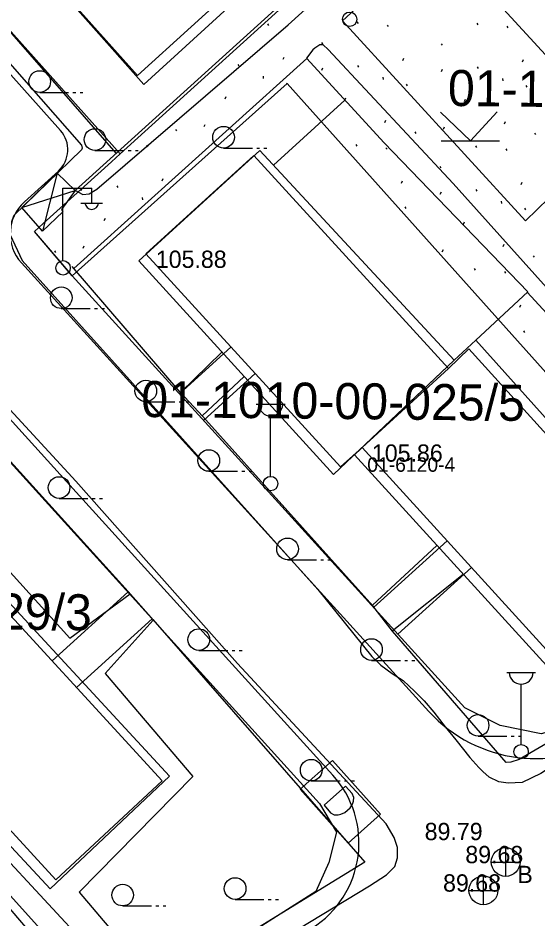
# Model space of a CAD drawing. Extents: x 412225 to 413380, y 4456471 to 4457189.
# Drawn here: x 412647.6 to 412683.6, y 4456998.7 to 4457061.2 of the extents above; entities that cross this region are included whole.
import ezdxf

# ---------------------------------------------------------------- set-up
doc = ezdxf.new("R2010")
doc.units = 0
for name, color, linetype in [('0_HALİHAZIR', 7, 'Continuous'), ('0_KADASTRO', 7, 'Continuous'), ('Level 27', 7, 'Continuous'), ('Level 41', 7, 'Continuous'), ('Level 56', 7, 'Continuous'), ('Level 57', 7, 'Continuous'), ('Level 59', 7, 'Continuous'), ('Level 62', 7, 'Continuous')]:
    doc.layers.add(name, color=color, linetype=linetype)

msp = doc.modelspace()

# ---------------------------------------------------------------- linework, layer by layer
at = {"layer": '0_HALİHAZIR'}
for p, q in [((412649.055, 4457056.032), (412651.055, 4457056.033)), ((412651.355, 4457056.033), (412651.555, 4457056.033)), ((412651.855, 4457056.033), (412652.055, 4457056.033)), ((412678.895, 4457052.68), (412676.835, 4457054.67)), ((412678.895, 4457052.68), (412680.745, 4457054.69)), ((412676.875, 4457052.68), (412680.915, 4457052.68)), ((412652.885, 4457052.007), (412654.885, 4457052.007)), ((412655.185, 4457052.007), (412655.385, 4457052.007)), ((412655.685, 4457052.007), (412655.885, 4457052.007)), ((412661.795, 4457052.169), (412663.795, 4457052.169)), ((412664.095, 4457052.169), (412664.295, 4457052.169)), ((412664.595, 4457052.169), (412664.795, 4457052.169)), ((412650.276, 4457050.422), (412649.248, 4457046.409)), ((412647.823, 4457048.043), (412651.504, 4457049.236)), ((412650.665, 4457044.382), (412650.665, 4457049.382)), ((412650.665, 4457049.382), (412652.665, 4457049.382)), ((412652.665, 4457048.382), (412652.665, 4457049.382)), ((412651.905, 4457048.342), (412653.405, 4457048.342)), ((412650.552, 4457041.037), (412652.552, 4457041.037)), ((412652.852, 4457041.037), (412653.052, 4457041.037)), ((412653.352, 4457041.037), (412653.552, 4457041.037)), ((412656.408, 4457034.566), (412658.408, 4457034.566)), ((412658.708, 4457034.566), (412658.908, 4457034.566)), ((412659.208, 4457034.566), (412659.408, 4457034.566)), ((412664.056, 4457034.392), (412666.056, 4457034.392)), ((412665.056, 4457029.392), (412665.056, 4457033.585)), ((412660.768, 4457029.745), (412662.768, 4457029.745)), ((412663.068, 4457029.745), (412663.268, 4457029.745)), ((412663.568, 4457029.745), (412663.768, 4457029.745)), ((412650.396, 4457027.866), (412652.396, 4457027.866)), ((412652.696, 4457027.866), (412652.896, 4457027.866)), ((412653.196, 4457027.866), (412653.396, 4457027.866)), ((412666.228, 4457023.611), (412668.228, 4457023.611)), ((412668.528, 4457023.611), (412668.728, 4457023.611)), ((412669.028, 4457023.611), (412669.228, 4457023.611)), ((412660.08, 4457017.32), (412662.08, 4457017.32)), ((412662.38, 4457017.32), (412662.58, 4457017.32)), ((412662.88, 4457017.32), (412663.08, 4457017.32)), ((412672.045, 4457016.631), (412674.045, 4457016.631)), ((412674.345, 4457016.631), (412674.545, 4457016.631)), ((412674.845, 4457016.631), (412675.045, 4457016.631)), ((412681.411, 4457015.794), (412683.411, 4457015.794)), ((412682.411, 4457010.794), (412682.411, 4457014.987)), ((412679.426, 4457011.37), (412681.426, 4457011.37)), ((412681.726, 4457011.37), (412681.926, 4457011.37)), ((412682.226, 4457011.37), (412682.426, 4457011.37)), ((412667.869, 4457008.263), (412669.869, 4457008.263)), ((412670.169, 4457008.263), (412670.369, 4457008.263)), ((412670.669, 4457008.263), (412670.869, 4457008.263)), ((412681.355, 4457001.636), (412681.355, 4457003.636)), ((412680.335, 4457002.626), (412682.335, 4457002.626)), ((412679.812, 4456999.665), (412679.812, 4457001.665)), ((412678.792, 4457000.655), (412680.792, 4457000.655)), ((412662.596, 4457000.051), (412664.596, 4457000.051)), ((412664.896, 4457000.051), (412665.096, 4457000.051)), ((412665.396, 4457000.051), (412665.596, 4457000.051)), ((412654.804, 4456999.598), (412656.804, 4456999.598)), ((412657.104, 4456999.598), (412657.304, 4456999.598)), ((412657.604, 4456999.598), (412657.804, 4456999.598))]:
    msp.add_line(p, q, dxfattribs=at)
for points in [[(412651.482, 4457049.258), (412652.038, 4457048.948), (412652.479, 4457048.998), (412653.019, 4457049.31), (412666.262, 4457060.714), (412677.35, 4457070.758), (412690.99, 4457082.774), (412691.259, 4457083.028), (412691.406, 4457083.276), (412691.419, 4457083.531), (412691.411, 4457083.605), (412679.348, 4457097.515), (412678.415, 4457098.526), (412678.1, 4457098.786), (412677.41, 4457099.001)], [(412662.749, 4457016.406), (412651.562, 4457029.05), (412636.523, 4457045.377), (412621.572, 4457061.282), (412605.727, 4457078.415), (412597.001, 4457088.077)], [(412689.962, 4457083.9), (412675.317, 4457070.829), (412651.504, 4457049.236)], [(412654.345, 4457051.812), (412641.626, 4457066.439), (412651.198, 4457075.443)], [(412689.187, 4457053.409), (412682.705, 4457047.115), (412670.043, 4457060.984), (412676.472, 4457066.964)], [(412676.472, 4457066.964), (412684.6, 4457058.084), (412684.929, 4457055.57), (412687.949, 4457054.875), (412689.187, 4457053.409)], [(412743.255, 4457064.858), (412750.684, 4457056.25), (412751.37, 4457055.501), (412751.644, 4457054.884), (412751.715, 4457054.13), (412751.645, 4457053.494), (412751.33, 4457052.895), (412750.914, 4457052.462), (412732.528, 4457040.373), (412709.767, 4457025.551), (412693.023, 4457014.728), (412683.779, 4457008.772), (412682.481, 4457008.164), (412681.519, 4457008.117), (412680.859, 4457008.201), (412680.199, 4457008.518)], [(412641.497, 4457064.308), (412651.959, 4457052.379), (412651.997, 4457052.156), (412651.941, 4457052.036), (412647.262, 4457047.499), (412647.088, 4457047.004), (412647.018, 4457046.147), (412647.834, 4457044.37), (412655.489, 4457035.848), (412668.335, 4457021.542), (412672.074, 4457016.893), (412672.682, 4457016.307), (412673.488, 4457015.723), (412674.249, 4457015.228), (412675.033, 4457014.486), (412675.699, 4457013.811), (412676.37, 4457013.025), (412677.154, 4457012.025), (412677.893, 4457011.125), (412678.861, 4457009.893), (412679.489, 4457009.208), (412679.769, 4457008.922), (412680.199, 4457008.518)], [(412701.62, 4457021.819), (412701.846, 4457022.184), (412701.864, 4457022.512), (412701.824, 4457022.685), (412701.581, 4457023.392), (412689.825, 4457036.19), (412677.693, 4457049.702), (412669.04, 4457059.012), (412668.703, 4457059.322), (412668.472, 4457059.322), (412668.119, 4457059.097), (412667.979, 4457058.983), (412667.539, 4457058.415)], [(412651.421, 4457043.822), (412667.568, 4457058.384)], [(412667.539, 4457058.415), (412672.915, 4457052.529), (412682.877, 4457042.201), (412679.28, 4457038.853)], [(412670.199, 4457055.502), (412665.251, 4457050.979)], [(412658.784, 4457035.233), (412651.306, 4457043.957)], [(412682.837, 4457042.163), (412701.583, 4457021.795)], [(412661.684, 4457038.015), (412658.814, 4457035.201)], [(412660.321, 4457033.587), (412663.23, 4457036.319)], [(412660.351, 4457033.555), (412658.784, 4457035.233)], [(412643.501, 4457034.313), (412655.179, 4457021.41)], [(412672.138, 4457020.414), (412660.351, 4457033.555)], [(412653.632, 4456991.615), (412645.891, 4457000.67), (412616.93, 4457033.196)], [(412645.481, 4457024.417), (412651.154, 4457018.175), (412655.315, 4457021.256)], [(412676.581, 4457024.609), (412672.109, 4457020.447)], [(412673.468, 4457018.684), (412678.403, 4457022.605)], [(412655.179, 4457021.41), (412656.938, 4457019.414)], [(412673.494, 4457018.65), (412672.138, 4457020.414)], [(412656.925, 4457019.429), (412653.588, 4457015.721), (412659.676, 4457008.58), (412651.788, 4457000.559), (412654.091, 4456997.831), (412652.575, 4456996.56), (412642.921, 4457006.97), (412635.511, 4457015.142), (412635.976, 4457015.641)], [(412656.902, 4457019.456), (412671.587, 4457002.631), (412656.245, 4456993.201)], [(412689.917, 4457014.214), (412682.266, 4457009.748), (412681.695, 4457009.559), (412681.378, 4457009.551), (412673.494, 4457018.65)], [(412638.119, 4456980.873), (412651.942, 4456988.764), (412666.991, 4456998.004), (412671.896, 4457000.992), (412673.08, 4457001.753), (412673.652, 4457002.326), (412673.856, 4457002.93), (412673.857, 4457003.655), (412673.623, 4457004.344), (412673.059, 4457005.297), (412662.749, 4457016.406)]]:
    msp.add_lwpolyline(points, dxfattribs=at)
for points in [[(412663.445, 4457078.735), (412669.857, 4457071.607), (412671.07, 4457070.131), (412656.277, 4457056.58), (412648.567, 4457065.292)], [(412664.315, 4457051.991), (412677.769, 4457037.447), (412669.423, 4457029.523), (412655.922, 4457044.337)], [(412647.823, 4457048.043), (412650.276, 4457050.422), (412651.504, 4457049.236), (412650.557, 4457047.898), (412650.658, 4457047.735), (412649.248, 4457046.409)], [(412677.769, 4457037.447), (412679.28, 4457038.853), (412692.744, 4457023.809), (412684.393, 4457016.019), (412670.865, 4457030.893)], [(412644.386, 4457023.392), (412658.058, 4457008.593), (412649.778, 4457000.774), (412635.976, 4457015.641), (412637.565, 4457017.001)], [(412669.336, 4457009.682), (412672.663, 4457005.95), (412670.424, 4457003.953), (412667.096, 4457007.685)], [(412670.247, 4457007.908), (412668.754, 4457006.577), (412669.213, 4457006.062), (412669.46, 4457005.921), (412669.729, 4457005.905), (412669.923, 4457005.958), (412670.206, 4457006.076), (412670.572, 4457006.402), (412670.721, 4457006.656), (412670.803, 4457006.864), (412670.818, 4457007.118), (412670.706, 4457007.393)]]:
    msp.add_lwpolyline(points, close=True, dxfattribs=at)
for centre, radius in [((412670.532, 4457061.103), 0.5), ((412649.055, 4457056.782), 0.75), ((412652.885, 4457052.757), 0.75), ((412661.795, 4457052.919), 0.75), ((412650.675, 4457043.858), 0.5), ((412650.552, 4457041.787), 0.75), ((412656.408, 4457035.316), 0.75), ((412660.768, 4457030.495), 0.75), ((412650.396, 4457028.616), 0.75), ((412665.056, 4457028.892), 0.5), ((412666.228, 4457024.361), 0.75), ((412660.08, 4457018.07), 0.75), ((412672.045, 4457017.381), 0.75), ((412679.426, 4457012.12), 0.75), ((412682.411, 4457010.294), 0.5), ((412667.869, 4457009.013), 0.75), ((412681.34, 4457002.644), 1), ((412679.797, 4457000.673), 1), ((412654.803, 4457000.348), 0.75), ((412662.596, 4457000.801), 0.75)]:
    msp.add_circle(centre, radius, dxfattribs=at)
for centre, radius, start, end in [((412652.665, 4457048.386), 0.474, 184.83843, 355.14641), ((412665.056, 4457034.422), 0.837, 183.298, 356.90719), ((412682.411, 4457015.824), 0.837, 183.298, 356.90719)]:
    msp.add_arc(centre, radius, start, end, dxfattribs=at)
at = {"layer": '0_KADASTRO'}
for points in [[(412648.699, 4457046.374), (412649.306, 4457046.925), (412654.025, 4457051.213), (412654.627, 4457051.76), (412672.943, 4457068.403), (412690.156, 4457084.044), (412677.17, 4457098.634), (412676.859, 4457098.984), (412679.801, 4457101.657), (412680.404, 4457100.989), (412696.526, 4457083.162), (412711.883, 4457066.181), (412726.691, 4457079.62), (412727.768, 4457078.353), (412736.14, 4457068.507), (412715.361, 4457055.043), (412694.972, 4457041.832), (412705.949, 4457025.019), (412705.176, 4457024.512), (412701.293, 4457021.967), (412698.715, 4457020.277), (412666.195, 4457056.65), (412651.296, 4457043.314), (412651.156, 4457043.479)], [(412641.315, 4457066.687), (412676.859, 4457098.984), (412677.17, 4457098.634), (412690.156, 4457084.044), (412672.943, 4457068.403), (412654.627, 4457051.76), (412641.805, 4457066.138)], [(412651.296, 4457043.314), (412666.195, 4457056.65), (412698.715, 4457020.277), (412686.613, 4457012.33), (412683.807, 4457011.528), (412680.955, 4457012.103), (412678.505, 4457013.338)], [(412617.033, 4457033.569), (412632.032, 4457046.907), (412649.43, 4457027.697), (412668.449, 4457006.699), (412669.615, 4457004.71), (412669.079, 4457002.597), (412668.196, 4457000.596), (412654.558, 4456991.925), (412634.391, 4457014.306), (412617.129, 4457033.463)]]:
    msp.add_lwpolyline(points, close=True, dxfattribs=at)
msp.add_lwpolyline([(412610.332, 4457040.992), (412625.104, 4457054.128), (412625.322, 4457054.321), (412632.032, 4457046.907), (412617.033, 4457033.569), (412617.129, 4457033.463), (412634.391, 4457014.306), (412654.558, 4456991.925), (412647.057, 4456987.08), (412636.24, 4457003.902), (412635.647, 4457003.52), (412614.398, 4456989.798), (412624.745, 4456973.707), (412625.215, 4456972.976), (412617.864, 4456968.23), (412616.989, 4456969.185), (412581.164, 4457008.273)], dxfattribs=at)
at = {"layer": 'Level 27'}
for points in [[(412592.561, 4457090.519), (412625.322, 4457054.321), (412632.032, 4457046.907), (412649.43, 4457027.697), (412649.43, 4457027.697), (412668.449, 4457006.699), (412669.615, 4457004.71), (412669.079, 4457002.597), (412668.196, 4457000.596), (412654.558, 4456991.925), (412647.057, 4456987.08), (412625.215, 4456972.976), (412617.864, 4456968.23), (412604.785, 4456959.819), (412602.573, 4456958.764), (412600.503, 4456958.758), (412598.437, 4456960.001), (412566.106, 4456995.183), (412565.155, 4456996.219), (412533.021, 4457031.187), (412532.637, 4457031.604)], [(412745.985, 4457051.286), (412744.84, 4457050.509), (412726.191, 4457038.285), (412705.949, 4457025.019), (412705.176, 4457024.512), (412701.293, 4457021.967), (412698.715, 4457020.277), (412686.613, 4457012.33), (412683.807, 4457011.528), (412680.955, 4457012.103), (412678.505, 4457013.338), (412651.296, 4457043.314), (412648.699, 4457046.374), (412649.306, 4457046.925), (412654.025, 4457051.213), (412654.627, 4457051.76), (412641.805, 4457066.138), (412641.315, 4457066.687)]]:
    msp.add_lwpolyline(points, dxfattribs=at)
at = {"layer": 'Level 41'}
for p, q in [((412664.844, 4457060.791), (412664.914, 4457060.683)), ((412671.04, 4457060.919), (412671.11, 4457060.811)), ((412673.137, 4457060.706), (412673.206, 4457060.598)), ((412679.332, 4457060.834), (412679.402, 4457060.727)), ((412681.429, 4457060.621), (412681.499, 4457060.513)), ((412668.569, 4457059.491), (412668.639, 4457059.384)), ((412676.861, 4457059.407), (412676.931, 4457059.299)), ((412662.783, 4457057.974), (412662.853, 4457057.866)), ((412665.916, 4457058.325), (412665.988, 4457058.484)), ((412671.076, 4457057.889), (412671.146, 4457057.781)), ((412674.208, 4457058.241), (412674.281, 4457058.399)), ((412682.501, 4457058.156), (412682.574, 4457058.314)), ((412668.607, 4457057.569), (412668.681, 4457057.728)), ((412676.9, 4457057.484), (412676.973, 4457057.643)), ((412679.368, 4457057.804), (412679.438, 4457057.696)), ((412664.533, 4457057.165), (412664.549, 4457057.004)), ((412666.158, 4457056.678), (412666.183, 4457056.639)), ((412672.825, 4457057.08), (412672.842, 4457056.92)), ((412681.118, 4457056.995), (412681.134, 4457056.835)), ((412674.451, 4457056.593), (412674.519, 4457056.485)), ((412682.743, 4457056.508), (412682.812, 4457056.4)), ((412661.91, 4457055.577), (412661.983, 4457055.737)), ((412670.202, 4457055.492), (412670.276, 4457055.652)), ((412678.495, 4457055.408), (412678.568, 4457055.567)), ((412660.452, 4457053.654), (412660.524, 4457053.813)), ((412668.813, 4457053.721), (412668.817, 4457053.729)), ((412672.958, 4457053.934), (412673.03, 4457054.093)), ((412677.037, 4457053.484), (412677.11, 4457053.644)), ((412681.251, 4457053.849), (412681.322, 4457054.009)), ((412658.462, 4457053.467), (412658.532, 4457053.36)), ((412675.047, 4457053.297), (412675.117, 4457053.19)), ((412683.339, 4457053.212), (412683.409, 4457053.105)), ((412656.464, 4457052.366), (412656.534, 4457052.258)), ((412670.953, 4457052.41), (412671.022, 4457052.302)), ((412679.245, 4457052.325), (412679.315, 4457052.217)), ((412673.049, 4457052.196), (412673.119, 4457052.088)), ((412681.342, 4457052.111), (412681.412, 4457052.004)), ((412676.774, 4457050.897), (412676.844, 4457050.789)), ((412657.536, 4457049.901), (412657.609, 4457050.059)), ((412674.121, 4457049.731), (412674.194, 4457049.889)), ((412682.414, 4457049.646), (412682.487, 4457049.804)), ((412651.935, 4457049.229), (412652.003, 4457049.376)), ((412654.403, 4457049.549), (412654.473, 4457049.441)), ((412676.813, 4457048.974), (412676.886, 4457049.134)), ((412679.281, 4457049.294), (412679.351, 4457049.186)), ((412656.153, 4457048.74), (412656.17, 4457048.58)), ((412674.363, 4457048.083), (412674.432, 4457047.976)), ((412681.031, 4457048.485), (412681.047, 4457048.325)), ((412682.656, 4457047.999), (412682.725, 4457047.891)), ((412653.53, 4457047.153), (412653.603, 4457047.312)), ((412678.408, 4457046.898), (412678.481, 4457047.057)), ((412652.072, 4457045.229), (412652.145, 4457045.389)), ((412681.164, 4457045.34), (412681.235, 4457045.499)), ((412650.082, 4457045.042), (412650.152, 4457044.935)), ((412676.95, 4457044.975), (412677.022, 4457045.134)), ((412683.252, 4457044.702), (412683.322, 4457044.596)), ((412679.158, 4457043.815), (412679.228, 4457043.707)), ((412681.255, 4457043.602), (412681.325, 4457043.494)), ((412682.327, 4457041.137), (412682.399, 4457041.295)), ((412682.569, 4457039.489), (412682.638, 4457039.381))]:
    msp.add_line(p, q, dxfattribs=at)
at = {"layer": 'Level 57'}
for points in [[(412676.859, 4457098.984), (412677.17, 4457098.634), (412690.156, 4457084.044), (412672.943, 4457068.403), (412654.627, 4457051.76)], [(412651.296, 4457043.314), (412666.195, 4457056.65), (412698.715, 4457020.277)], [(412632.032, 4457046.907), (412617.033, 4457033.569), (412634.391, 4457014.306), (412654.558, 4456991.925)]]:
    msp.add_lwpolyline(points, dxfattribs=at)
at = {"layer": 'Level 59'}
for p, q in [((412662.31, 4457038.37), (412658.732, 4457035.122)), ((412663.995, 4457036.523), (412660.412, 4457033.27)), ((412677.283, 4457024.912), (412672.193, 4457020.292)), ((412678.965, 4457023.062), (412673.873, 4457018.441)), ((412649.908, 4457016.59), (412655.172, 4457021.358)), ((412651.597, 4457014.746), (412656.85, 4457019.504))]:
    msp.add_line(p, q, dxfattribs=at)
for points in [[(412655.822, 4457057.2), (412649.121, 4457064.735), (412663.898, 4457078.167), (412669.363, 4457072.25), (412670.706, 4457070.727)], [(412656.411, 4457044.839), (412663.899, 4457051.655), (412677.382, 4457036.87), (412671.391, 4457031.388), (412669.894, 4457030.054)]]:
    msp.add_lwpolyline(points, close=True, dxfattribs=at)
for points in [[(412677.382, 4457036.87), (412678.783, 4457038.24), (412692.286, 4457023.342), (412684.857, 4457016.586), (412671.391, 4457031.388)], [(412638.066, 4457017.593), (412636.607, 4457016.21), (412650.175, 4457001.397), (412657.536, 4457008.262), (412643.968, 4457023.075)]]:
    msp.add_lwpolyline(points, dxfattribs=at)
at = {"layer": 'Level 62'}
for points in [[(412594.051, 4457091.854), (412626.805, 4457055.663), (412633.515, 4457048.249), (412650.912, 4457029.04), (412669.366, 4457008.666)], [(412650.497, 4457053.387), (412637.842, 4457067.578)], [(412647.995, 4457048.437), (412650.349, 4457050.575)], [(412676.027, 4457013.091), (412647.791, 4457044.2)]]:
    msp.add_lwpolyline(points, dxfattribs=at)
for centre, radius, start, end in [((412649.004, 4457052.056), 2, 312.25513, 41.72951), ((412650.012, 4457046.216), 3, 132.2507, 222.23384), ((412683.432, 4457019.812), 10, 222.22806, 303.29486), ((412664.178, 4457003.967), 7, 302.44689, 42.16956)]:
    msp.add_arc(centre, radius, start, end, dxfattribs=at)

# ---------------------------------------------------------------- texts
at = {"layer": '0_HALİHAZIR'}
for s, p in [('105.88', (412657.101, 4457043.855)), ('105.86', (412672.072, 4457030.41)), ('89.79', (412675.729, 4457004.157)), ('89.68', (412678.545, 4457002.556)), ('B', (412682.148, 4457001.178)), ('89.68', (412677.003, 4457000.585))]:
    msp.add_text(s, height=1.2, dxfattribs=at).set_placement(p)
at = {"layer": '0_KADASTRO'}
msp.add_text('01-6120-4', height=1, dxfattribs=at).set_placement((412671.751, 4457029.711))
msp.add_text('01-6120-4', height=1, dxfattribs=at).set_placement((412671.751, 4457029.711))
at = {"layer": 'Level 56'}
for s, p in [('01-1010-00-025/3', (412677.33, 4457055.092)), ('01-1010-00-025/5', (412656.081, 4457033.512)), ('01-1010-00-029/3', (412626.076, 4457018.976))]:
    msp.add_text(s, height=2.5, rotation=359.4136, dxfattribs=at).set_placement(p)

doc.saveas('drawing.dxf')
